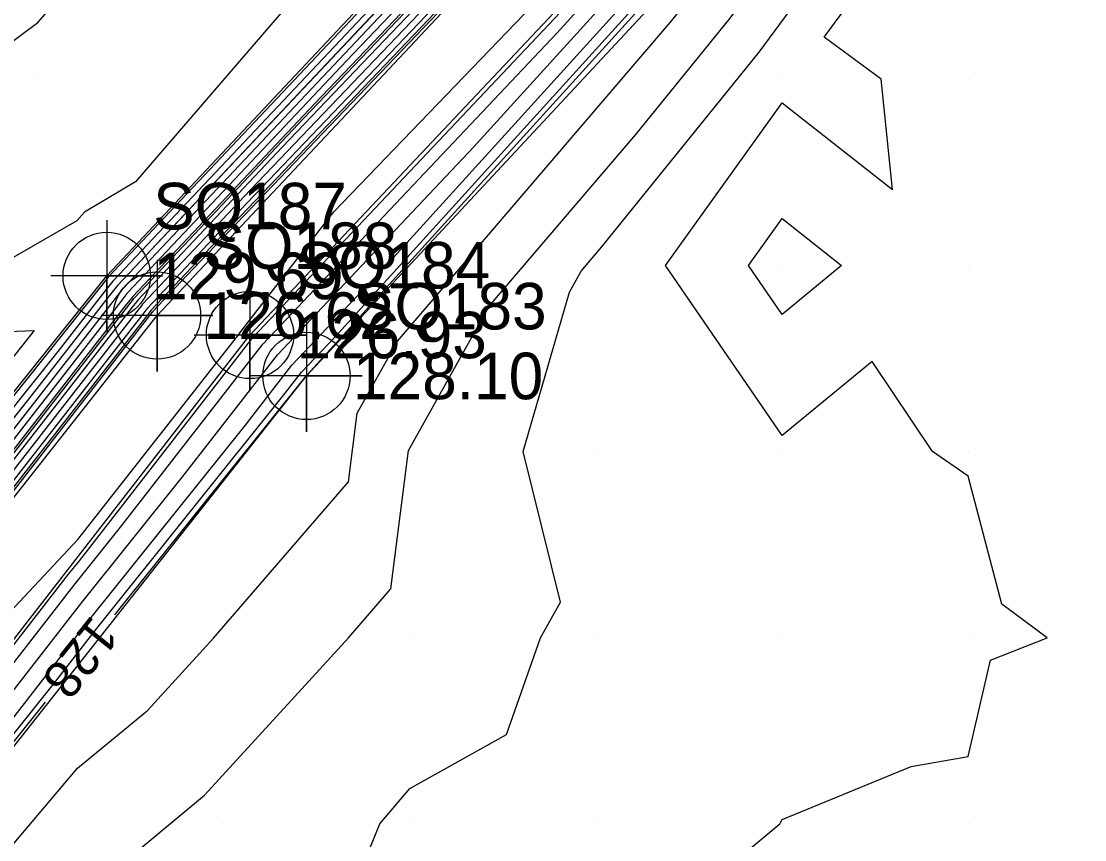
# Model space of a CAD drawing. Extents: x 2354170 to 2357230, y 866100 to 868290.
# Drawn here: x 2355589.1 to 2355646.2, y 866459.2 to 866503.1 of the extents above; entities that cross this region are included whole.
import ezdxf

# ---------------------------------------------------------------- set-up
doc = ezdxf.new("R2010")
doc.units = 0
for name, color, linetype in [('Default', 7, 'Continuous'), ('DTM Contours Minor', 7, 'Continuous'), ('Exist DTM Breakline', 7, 'Continuous'), ('Exist DTM Breakline Cogo Elevation', 7, 'Continuous'), ('Exist DTM Breakline Cogo Number', 7, 'Continuous'), ('Exist DTM Breakline Cogo Point CELL', 7, 'Continuous'), ('Exist DTM QL2 LIDAR Elevation Point', 7, 'Continuous'), ('Exist DTM Ridgeline', 7, 'Continuous'), ('Exist DTM Ridgeline Cogo Elevation', 7, 'Continuous'), ('Exist DTM Ridgeline Cogo Number', 7, 'Continuous'), ('Exist DTM Ridgeline Cogo Point CELL', 7, 'Continuous')]:
    doc.layers.add(name, color=color, linetype=linetype)

msp = doc.modelspace()

# ---------------------------------------------------------------- linework, layer by layer
at = {"layer": 'Default'}
for points in [[(2355701.428, 866592.842), (2355679.882, 866572.944), (2355679.467, 866572.558), (2355659.425, 866554.052), (2355657.639, 866552.343), (2355657.559, 866552.257), (2355657.273, 866551.951), (2355657.064, 866551.819), (2355638.45, 866532.362), (2355637.313, 866531.158), (2355619.239, 866512.251), (2355616.587, 866509.442), (2355599.704, 866491.766), (2355595.878, 866487.712), (2355595.789, 866487.598), (2355595.681, 866487.462), (2355580.019, 866467.366), (2355577.214, 866463.857), (2355560.757, 866442.714), (2355558.776, 866440.234), (2355541.456, 866417.953), (2355540.367, 866416.59), (2355522.108, 866393.067)], [(2355700.695, 866592.693), (2355682.208, 866575.619), (2355678.789, 866572.435), (2355659.554, 866554.675), (2355656.857, 866552.165), (2355639.98, 866534.523), (2355637.02, 866531.389), (2355621.036, 866514.667), (2355616.309, 866509.661), (2355601.419, 866494.072), (2355595.613, 866487.92), (2355595.536, 866487.82), (2355595.371, 866487.614), (2355581.597, 866469.94), (2355576.873, 866464.031), (2355562.38, 866445.411), (2355558.4, 866440.43), (2355543.127, 866420.783), (2355539.954, 866416.812), (2355523.833, 866396.042)], [(2355696.162, 866591.67), (2355674.718, 866571.701), (2355672.154, 866569.333), (2355653.057, 866551.564), (2355649.162, 866547.493), (2355635.264, 866532.775), (2355631.815, 866529.166), (2355614.642, 866510.975), (2355611.709, 866507.904), (2355594.027, 866489.17), (2355594.013, 866489.153), (2355593.51, 866488.524), (2355591.064, 866485.385), (2355574.823, 866465.069), (2355572.116, 866461.591), (2355556.144, 866441.608), (2355553.155, 866437.762), (2355537.476, 866418.139), (2355534.179, 866413.892), (2355518.819, 866394.663)], [(2355691.51, 866586.32), (2355676.075, 866571.946), (2355667.954, 866564.447), (2355654.324, 866551.765), (2355646.102, 866543.17), (2355635.85, 866532.313), (2355628.222, 866524.333), (2355615.198, 866510.537), (2355608.279, 866503.293), (2355594.556, 866488.754), (2355594.521, 866488.709), (2355594.131, 866488.221), (2355587.908, 866480.237), (2355575.506, 866464.723), (2355568.871, 866456.198), (2355556.896, 866441.215), (2355549.812, 866432.102), (2355538.302, 866417.697), (2355530.73, 866407.942)], [(2355689.185, 866583.644), (2355676.754, 866572.068), (2355665.854, 866562.004), (2355654.957, 866551.865), (2355644.571, 866541.008), (2355636.142, 866532.082), (2355626.425, 866521.917), (2355615.476, 866510.318), (2355606.564, 866500.988), (2355594.82, 866488.545), (2355594.774, 866488.487), (2355594.441, 866488.069), (2355586.331, 866477.662), (2355575.848, 866464.55), (2355567.248, 866453.501), (2355557.272, 866441.019), (2355548.141, 866429.272), (2355538.715, 866417.476), (2355529.006, 866404.967)], [(2355655.586, 866580.455), (2355657.729, 866572.256), (2355649.979, 866571.904), (2355648.227, 866570.006), (2355649.979, 866566.968), (2355656.47, 866566.496), (2355656.639, 866562.291), (2355672.14, 866569.809), (2355652.424, 866551.464), (2355650.693, 866549.655), (2355634.972, 866533.006), (2355633.612, 866531.583), (2355614.364, 866511.195), (2355613.424, 866510.21), (2355593.763, 866489.379), (2355593.759, 866489.375), (2355593.2, 866488.676), (2355592.642, 866487.959), (2355574.481, 866465.242), (2355573.739, 866464.288), (2355555.768, 866441.804)], [(2355521.082, 866382.067), (2355536.553, 866401.973), (2355539.806, 866406.05), (2355555, 866425.595), (2355558.566, 866430.057), (2355573.456, 866449.208), (2355577.367, 866454.094), (2355591.922, 866472.809), (2355594.431, 866475.939), (2355602.074, 866485.765), (2355617.884, 866502.498), (2355622.567, 866507.66), (2355638.824, 866524.87), (2355643.079, 866529.542), (2355659.686, 866547.128), (2355663.603, 866551.414), (2355668.54, 866556.643), (2355669.806, 866558.027), (2355688.419, 866574.607), (2355692.139, 866577.997)], [(2355684.533, 866578.294), (2355678.11, 866572.313), (2355661.654, 866557.118), (2355656.224, 866552.065), (2355641.51, 866536.685), (2355636.728, 866531.62), (2355622.832, 866517.084), (2355616.031, 866509.88), (2355603.134, 866496.377), (2355595.349, 866488.129), (2355595.282, 866488.042), (2355595.061, 866487.766), (2355583.175, 866472.514), (2355576.531, 866464.204), (2355564.003, 866448.107), (2355558.024, 866440.627), (2355544.798, 866423.612), (2355539.541, 866417.033), (2355525.557, 866399.017)], [(2355525.32, 866386.528), (2355536.794, 866401.291), (2355544.288, 866410.683), (2355555.298, 866424.846), (2355563.315, 866434.88), (2355573.817, 866448.385), (2355582.411, 866459.125), (2355592.351, 866471.905), (2355597.749, 866478.639), (2355602.853, 866485.2), (2355613.411, 866496.374), (2355623.222, 866507.192), (2355634.852, 866519.504), (2355643.637, 866529.149), (2355656.11, 866542.357), (2355664.083, 866551.081), (2355667.928, 866555.153), (2355670.495, 866557.96), (2355685.147, 866571.012), (2355692.762, 866577.952)], [(2355529.558, 866390.989), (2355537.035, 866400.609), (2355548.77, 866415.316), (2355555.596, 866424.097), (2355568.065, 866439.702), (2355574.177, 866447.562), (2355587.456, 866464.156), (2355592.779, 866471.001), (2355601.067, 866481.339), (2355603.632, 866484.636), (2355608.937, 866490.251), (2355623.878, 866506.723), (2355630.881, 866514.137), (2355644.195, 866528.755), (2355652.534, 866537.586), (2355664.562, 866550.748), (2355667.316, 866553.664), (2355671.183, 866557.893), (2355681.875, 866567.417), (2355693.385, 866577.907)], [(2355578.931, 866447.414), (2355592.123, 866462.991), (2355595.874, 866466.098), (2355599.417, 866469.975), (2355606.669, 866478.374), (2355607.149, 866482.071), (2355609.304, 866485.931), (2355623.972, 866503.075), (2355625.627, 866505.124), (2355626.625, 866506.478), (2355644.618, 866527.208), (2355645.311, 866527.969), (2355645.383, 866528.045), (2355665.522, 866550.083), (2355666.091, 866550.686), (2355672.56, 866557.759), (2355675.332, 866560.228), (2355694.631, 866577.817)], [(2355590.764, 866454.761), (2355598.944, 866461.539), (2355606.673, 866469.995), (2355608.943, 866472.624), (2355609.907, 866480.057), (2355614.239, 866487.814), (2355622.125, 866497.032), (2355627.183, 866503.293), (2355630.234, 866507.431), (2355643.895, 866523.17), (2355647.289, 866524.601), (2355648.588, 866528.418), (2355665.061, 866547.468), (2355666.305, 866548.655), (2355667.195, 866549.92), (2355673.494, 866557.21), (2355674.091, 866557.854), (2355687.575, 866570.773), (2355695.255, 866577.772)], [(2355652.449, 866550.367), (2355647.632, 866545.331), (2355635.557, 866532.544), (2355630.019, 866526.75), (2355614.92, 866510.756), (2355609.994, 866505.599), (2355594.291, 866488.962), (2355594.267, 866488.931), (2355593.82, 866488.372), (2355589.486, 866482.811), (2355584.729, 866476.86)], [(2355622.676, 866546.995), (2355619.979, 866547.214), (2355616.372, 866543.612), (2355612.807, 866540.005), (2355609.978, 866537.649), (2355606.109, 866533.874), (2355603.547, 866530.005), (2355603.807, 866526.176), (2355599.978, 866523.493), (2355598.616, 866521.367), (2355597.632, 866520.005), (2355594.235, 866514.261), (2355591.703, 866510.005), (2355589.978, 866508.03), (2355585.375, 866504.608), (2355582.378, 866500.005), (2355579.978, 866497.214), (2355575.978, 866494.004), (2355573.717, 866490.005), (2355579.978, 866486.127), (2355589.782, 866486.512), (2355586.909, 866482.89)], [(2355594.124, 866471.24), (2355604.385, 866484.039), (2355604.41, 866484.072), (2355604.463, 866484.127), (2355624.533, 866506.255), (2355626.909, 866508.771), (2355644.753, 866528.362), (2355648.959, 866532.815), (2355660.776, 866545.748)], [(2355628.772, 866523.834), (2355624.629, 866519.5), (2355615.753, 866510.099), (2355604.849, 866498.682), (2355595.085, 866488.337), (2355595.028, 866488.264), (2355594.751, 866487.917), (2355584.753, 866475.088), (2355576.189, 866464.377), (2355565.625, 866450.804), (2355563.535, 866448.189)], [(2355600.843, 866486.378), (2355605.885, 866492.889), (2355620.772, 866508.344), (2355625.68, 866518.452), (2355617.442, 866509.834), (2355616.865, 866509.222), (2355597.99, 866489.461), (2355596.142, 866487.503), (2355596.043, 866487.376), (2355595.991, 866487.311), (2355586.129, 866474.657)], [(2355624.472, 866455.51), (2355629.852, 866460.004), (2355629.896, 866460.086), (2355629.979, 866460.243), (2355636.905, 866463.078), (2355639.979, 866463.628), (2355641.177, 866468.806), (2355644.224, 866470.004), (2355641.784, 866471.81), (2355639.979, 866478.679), (2355638.067, 866480.004), (2355634.813, 866484.839), (2355629.979, 866480.86), (2355623.714, 866490.005), (2355629.979, 866498.734), (2355635.907, 866494.076), (2355635.308, 866500.005), (2355632.238, 866502.264), (2355637.453, 866509.338), (2355640.994, 866513.418), (2355645.139, 866515.165), (2355649.979, 866514.644)], [(2355582.251, 866444.598), (2355587.661, 866447.687), (2355589.978, 866446.858), (2355598.829, 866450.004), (2355599.978, 866450.767), (2355605.939, 866454.044), (2355608.357, 866460.004), (2355609.978, 866461.912), (2355615.173, 866464.81), (2355616.999, 866470.004), (2355618.061, 866471.922), (2355616.056, 866480.004), (2355618.545, 866488.571), (2355619.174, 866489.698), (2355620.279, 866490.989), (2355628.74, 866501.462), (2355633.843, 866508.384), (2355639.644, 866515.067)], [(2355609.332, 866510.853), (2355595.231, 866494.491)], [(2355595.231, 866494.491), (2355592.483, 866492.867), (2355592.087, 866492.402), (2355586.74, 866489.343), (2355579.978, 866489.078), (2355578.481, 866490.005), (2355579.022, 866490.961), (2355579.978, 866491.728), (2355587.096, 866500.005), (2355588.232, 866501.751), (2355589.978, 866503.049), (2355596.056, 866510.005)], [(2355628.177, 866490.005), (2355629.979, 866492.515), (2355633.174, 866490.005), (2355629.979, 866487.374), (2355628.177, 866490.005)], [(2355582.441, 866469.924), (2355578.441, 866464.792), (2355577.556, 866463.684), (2355559.478, 866440.458), (2355574.358, 866453.511), (2355588.481, 866471.378), (2355592.135, 866475.274), (2355600.83, 866486.363), (2355600.843, 866486.378)], [(2355528.106, 866388.31), (2355533.796, 866395.45), (2355537.277, 866399.928), (2355553.251, 866419.949), (2355555.894, 866423.349), (2355572.814, 866444.524), (2355574.537, 866446.74), (2355590.387, 866466.546)]]:
    msp.add_lwpolyline(points, dxfattribs=at)
at = {"layer": 'DTM Contours Minor'}
for points in [[(2355584.178, 866463.823), (2355591.636, 866473.411), (2355592.219, 866474.139), (2355601.555, 866486.141), (2355620.867, 866506.58), (2355622.131, 866507.973), (2355641.471, 866528.448), (2355642.706, 866529.804), (2355662.07, 866550.308), (2355663.283, 866551.635), (2355668.948, 866557.635), (2355669.347, 866558.071), (2355690.6, 866577.003), (2355691.723, 866578.027), (2355713.127, 866597.091), (2355714.104, 866597.98), (2355723.741, 866606.564)], [(2355586.624, 866462.267), (2355590.819, 866467.51), (2355593.065, 866470.398), (2355603.279, 866483.139), (2355604.151, 866484.26), (2355605.954, 866486.168), (2355624.314, 866506.411), (2355628.233, 866510.56), (2355644.567, 866528.493), (2355650.151, 866534.406), (2355664.882, 866550.527), (2355666.907, 866552.672), (2355671.642, 866557.848), (2355679.694, 866565.021), (2355693.8, 866577.877), (2355702.961, 866586.036), (2355715.993, 866597.894), (2355725.153, 866606.053)], [(2355605.939, 866454.044), (2355608.357, 866460.004), (2355609.978, 866461.912), (2355615.173, 866464.81), (2355616.999, 866470.004), (2355618.061, 866471.922), (2355616.056, 866480.004), (2355618.545, 866488.571), (2355619.174, 866489.698), (2355620.279, 866490.989), (2355628.74, 866501.462), (2355633.843, 866508.384), (2355642.445, 866518.294), (2355649.291, 866521.18), (2355651.913, 866528.881), (2355663.578, 866542.37), (2355667.419, 866546.034), (2355670.165, 866549.94), (2355675.001, 866555.536), (2355677.589, 866558.328), (2355694.325, 866574.363), (2355696.318, 866576.148)], [(2355652.226, 866548.261), (2355642.531, 866538.126), (2355636.532, 866531.774), (2355624.03, 866518.695), (2355615.846, 866510.026), (2355604.277, 866497.914), (2355595.173, 866488.268), (2355595.113, 866488.19), (2355594.854, 866487.867), (2355584.227, 866474.23), (2355576.303, 866464.319), (2355565.084, 866449.905), (2355557.773, 866440.757), (2355545.912, 866425.499), (2355539.266, 866417.18), (2355526.707, 866401), (2355522.783, 866396.088)], [(2355632.117, 866525.365), (2355618.041, 866510.64), (2355616.772, 866509.295), (2355598.561, 866490.229), (2355596.054, 866487.573), (2355595.958, 866487.45), (2355595.887, 866487.361), (2355578.967, 866465.65), (2355577.442, 866463.742), (2355559.676, 866440.916), (2355559.026, 866440.103), (2355546.295, 866423.726), (2355547.93, 866421.512), (2355538.097, 866408.23), (2355534.349, 866401.147), (2355518.37, 866380.179), (2355517.132, 866378.248), (2355513.56, 866372.859), (2355512.565, 866371.678), (2355510.971, 866369.307)], [(2355608.414, 866503.925), (2355594.291, 866488.962), (2355594.267, 866488.931), (2355593.82, 866488.372), (2355589.486, 866482.811), (2355575.164, 866464.896), (2355570.493, 866458.894), (2355556.52, 866441.411), (2355551.484, 866434.932), (2355537.889, 866417.918), (2355532.455, 866410.917), (2355519.272, 866394.415), (2355513.404, 866386.842), (2355500.672, 866370.9), (2355498.662, 866367.795), (2355494.338, 866360.719), (2355489.809, 866353.708), (2355485.431, 866346.53)]]:
    msp.add_lwpolyline(points, dxfattribs=at)
at = {"layer": 'Exist DTM Breakline'}
for points in [[(2355361.743, 866117.945), (2355394.044, 866183.657), (2355433.595, 866257.624), (2355503.452, 866369.345), (2355596.389, 866487.309), (2355657.482, 866552.264), (2355736.192, 866624.67), (2355827.155, 866697.764), (2355869.568, 866728.835), (2355917.569, 866765.212), (2355965.057, 866802.758)], [(2355368.426, 866114.283), (2355394.886, 866169.223), (2355434.213, 866246.388), (2355517.974, 866378.796), (2355601.384, 866486.265), (2355669.136, 866558.092), (2355738.686, 866620.007), (2355814.815, 866681.573), (2355823.796, 866686.804), (2355859.089, 866669.853), (2355910.743, 866643.967)]]:
    msp.add_lwpolyline(points, dxfattribs=at)
at = {"layer": 'Exist DTM Breakline Cogo Point CELL'}
for points in [[(2355596.389, 866490.309), (2355596.389, 866484.309), (2355596.389, 866487.309), (2355599.389, 866487.309), (2355593.389, 866487.309)], [(2355601.384, 866489.265), (2355601.384, 866483.265), (2355601.384, 866486.265), (2355604.384, 866486.265), (2355598.384, 866486.265)]]:
    msp.add_lwpolyline(points, dxfattribs=at)
for centre in [(2355596.389, 866487.309), (2355601.384, 866486.265)]:
    msp.add_circle(centre, 2.344, dxfattribs=at)
at = {"layer": 'Exist DTM QL2 LIDAR Elevation Point'}
for p, q in [((2355589.978, 866500.005), (2355589.978, 866500.005)), ((2355629.979, 866500.005), (2355629.979, 866500.005)), ((2355639.979, 866500.005), (2355639.979, 866500.005)), ((2355619.979, 866490.005), (2355619.979, 866490.005)), ((2355629.979, 866490.005), (2355629.979, 866490.005)), ((2355639.979, 866490.005), (2355639.979, 866490.005)), ((2355609.978, 866480.004), (2355609.978, 866480.004)), ((2355619.979, 866480.004), (2355619.979, 866480.004)), ((2355629.979, 866480.004), (2355629.979, 866480.004)), ((2355639.979, 866480.004), (2355639.979, 866480.004)), ((2355609.978, 866470.004), (2355609.978, 866470.004)), ((2355619.979, 866470.004), (2355619.979, 866470.004)), ((2355629.979, 866470.004), (2355629.979, 866470.004)), ((2355639.979, 866470.004), (2355639.979, 866470.004)), ((2355599.978, 866460.004), (2355599.978, 866460.004)), ((2355609.978, 866460.004), (2355609.978, 866460.004)), ((2355619.979, 866460.004), (2355619.979, 866460.004)), ((2355629.979, 866460.004), (2355629.979, 866460.004)), ((2355639.979, 866460.004), (2355639.979, 866460.004))]:
    msp.add_line(p, q, dxfattribs=at)
at = {"layer": 'Exist DTM Ridgeline'}
for points in [[(2355359.213, 866119.331), (2355391.053, 866186.519), (2355431.025, 866258.601), (2355499.325, 866371.654), (2355593.685, 866489.44), (2355651.917, 866551.384), (2355734.914, 866627.002), (2355826.445, 866700.139), (2355852.871, 866722.788), (2355915.412, 866769.543), (2355965.686, 866805.255), (2355970.961, 866806.36)], [(2355370.777, 866112.994), (2355397.74, 866167.086), (2355435.798, 866244.685), (2355518.891, 866375.793), (2355604.418, 866484.066), (2355673.042, 866557.712), (2355740.701, 866618.519), (2355815.663, 866679.47), (2355822.993, 866684.568), (2355856.949, 866667.182), (2355908.264, 866642.016)]]:
    msp.add_lwpolyline(points, dxfattribs=at)
at = {"layer": 'Exist DTM Ridgeline Cogo Point CELL'}
for points in [[(2355593.685, 866492.44), (2355593.685, 866486.44), (2355593.685, 866489.44), (2355596.685, 866489.44), (2355590.685, 866489.44)], [(2355604.418, 866487.066), (2355604.418, 866481.066), (2355604.418, 866484.066), (2355607.418, 866484.066), (2355601.418, 866484.066)]]:
    msp.add_lwpolyline(points, dxfattribs=at)
for centre in [(2355593.685, 866489.44), (2355604.418, 866484.066)]:
    msp.add_circle(centre, 2.344, dxfattribs=at)

# ---------------------------------------------------------------- texts
at = {"layer": 'Default'}
msp.add_text('128', height=2, rotation=231.472, dxfattribs=at).set_placement((2355592.897, 866471.291))
at = {"layer": 'Exist DTM Breakline Cogo Elevation'}
for s, p in [('126.62', (2355598.889, 866486.059)), ('126.93', (2355603.884, 866485.015))]:
    msp.add_text(s, height=2.5, dxfattribs=at).set_placement(p)
at = {"layer": 'Exist DTM Breakline Cogo Number'}
for s, p in [('SQ188', (2355598.889, 866489.809)), ('SQ184', (2355603.884, 866488.765))]:
    msp.add_text(s, height=2.5, dxfattribs=at).set_placement(p)
at = {"layer": 'Exist DTM Ridgeline Cogo Elevation'}
for s, p in [('129.69', (2355596.185, 866488.19)), ('128.10', (2355606.918, 866482.816))]:
    msp.add_text(s, height=2.5, dxfattribs=at).set_placement(p)
at = {"layer": 'Exist DTM Ridgeline Cogo Number'}
for s, p in [('SQ187', (2355596.185, 866491.94)), ('SQ183', (2355606.918, 866486.566))]:
    msp.add_text(s, height=2.5, dxfattribs=at).set_placement(p)

doc.saveas('drawing.dxf')
